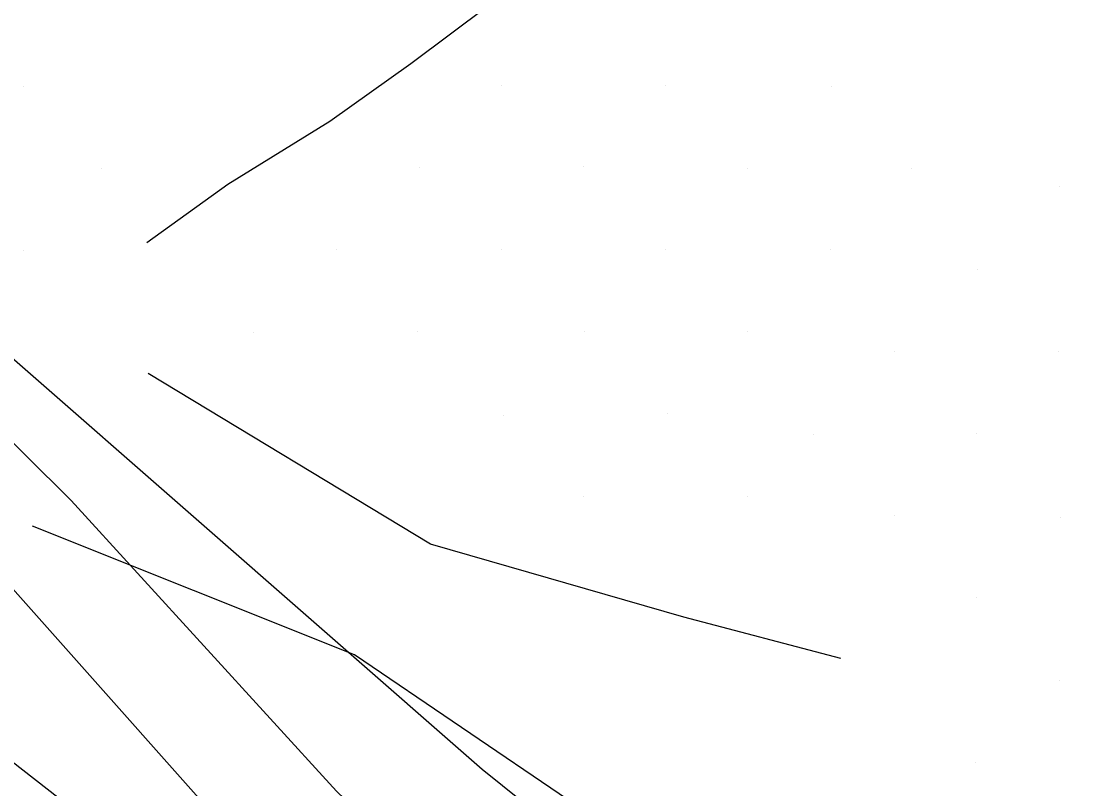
# Model space of a CAD drawing. Extents: x 1602514 to 1609837, y 863887 to 871157.
# Drawn here: x 1606691.2 to 1606829.7, y 865549.7 to 865648.6 of the extents above; entities that cross this region are included whole.
import ezdxf

# ---------------------------------------------------------------- set-up
doc = ezdxf.new("R2010")
doc.units = 0
for name, color, linetype in [('Survey-Entrances', 7, 'Continuous'), ('Survey-Ridge Lines', 7, 'Continuous'), ('Survey-Spot dirt', 7, 'Continuous'), ('Survey-Vegetation trees', 7, 'Continuous')]:
    doc.layers.add(name, color=color, linetype=linetype)

msp = doc.modelspace()

# ---------------------------------------------------------------- linework, layer by layer
at = {"layer": 'Survey-Entrances'}
for points in [[(1606585.26, 865664.88), (1606641.47, 865621.48), (1606674.21, 865593.27), (1606717.11, 865544.98), (1606748.95, 865516.78), (1606776.49, 865493.69), (1606799.48, 865480.77), (1606824.99, 865455.49), (1606864.88, 865414.68), (1606913.79, 865371.84), (1606924.6, 865361.69), (1606966.11, 865325.6), (1606991.46, 865299.1), (1607016.4, 865278.37), (1607030.86, 865269.84)], [(1606585.26, 865664.88), (1606641.47, 865621.48), (1606674.21, 865593.27), (1606717.11, 865544.98), (1606748.95, 865516.78), (1606776.49, 865493.69), (1606799.48, 865480.77), (1606824.99, 865455.49), (1606864.88, 865414.68), (1606913.79, 865371.84), (1606924.6, 865361.69), (1606966.11, 865325.6), (1606991.46, 865299.1), (1607016.4, 865278.37), (1607030.86, 865269.84)], [(1606618.1, 865655.29), (1606648.73, 865633.02), (1606673.75, 865610.5), (1606697.55, 865586.85), (1606731.76, 865549.37), (1606759.78, 865522.39), (1606787.97, 865503.61), (1606824.21, 865480.71), (1606848.36, 865459.26), (1606893.86, 865423.82), (1606931.71, 865401.63), (1606941.26, 865394.58), (1606944.51, 865383.6), (1606987.97, 865349.95), (1607034.28, 865308.49), (1607044.98, 865297.89)], [(1606618.1, 865655.29), (1606648.73, 865633.02), (1606673.75, 865610.5), (1606697.55, 865586.85), (1606731.76, 865549.37), (1606759.78, 865522.39), (1606787.97, 865503.61), (1606824.21, 865480.71), (1606848.36, 865459.26), (1606893.86, 865423.82), (1606931.71, 865401.63), (1606941.26, 865394.58), (1606944.51, 865383.6), (1606987.97, 865349.95), (1607034.28, 865308.49), (1607044.98, 865297.89)]]:
    msp.add_lwpolyline(points, dxfattribs=at)
at = {"layer": 'Survey-Ridge Lines'}
for points in [[(1606756.33, 865654.39), (1606741.32, 865643.14), (1606730.88, 865635.72), (1606717.77, 865627.59), (1606707.3, 865620.06)], [(1606756.33, 865654.39), (1606741.32, 865643.14), (1606730.88, 865635.72), (1606717.77, 865627.59), (1606707.3, 865620.06)], [(1606796.72, 865566.49), (1606776.5, 865571.79), (1606743.87, 865581.23), (1606707.48, 865603.24)], [(1606796.72, 865566.49), (1606776.5, 865571.79), (1606743.87, 865581.23), (1606707.48, 865603.24)], [(1607083.81, 865340.45), (1607008.4, 865380.91), (1606961.81, 865398.15), (1606919.2, 865418.98), (1606902.84, 865430.1), (1606876.15, 865451.14), (1606855.06, 865467.87), (1606835.68, 865497.88), (1606810.3, 865520.2), (1606791.03, 865544.95), (1606761.66, 865548.21), (1606734.09, 865566.95), (1606692.6, 865583.53)], [(1607083.81, 865340.45), (1607008.4, 865380.91), (1606961.81, 865398.15), (1606919.2, 865418.98), (1606902.84, 865430.1), (1606876.15, 865451.14), (1606855.06, 865467.87), (1606835.68, 865497.88), (1606810.3, 865520.2), (1606791.03, 865544.95), (1606761.66, 865548.21), (1606734.09, 865566.95), (1606692.6, 865583.53)]]:
    msp.add_lwpolyline(points, dxfattribs=at)
at = {"layer": 'Survey-Spot dirt'}
for p, q in [((1606691.44, 865640.2), (1606691.44, 865640.2)), ((1606691.44, 865640.2), (1606691.44, 865640.2)), ((1606753.01, 865640.36), (1606753.01, 865640.36)), ((1606753.01, 865640.36), (1606753.01, 865640.36)), ((1606774.2, 865640.36), (1606774.2, 865640.36)), ((1606774.2, 865640.36), (1606774.2, 865640.36)), ((1606795.57, 865640.16), (1606795.57, 865640.16)), ((1606795.57, 865640.16), (1606795.57, 865640.16)), ((1606701.54, 865629.68), (1606701.54, 865629.68)), ((1606701.54, 865629.68), (1606701.54, 865629.68)), ((1606742.48, 865629.79), (1606742.48, 865629.79)), ((1606742.48, 865629.79), (1606742.48, 865629.79)), ((1606763.58, 865629.91), (1606763.58, 865629.91)), ((1606763.58, 865629.91), (1606763.58, 865629.91)), ((1606784.75, 865629.69), (1606784.75, 865629.69)), ((1606784.75, 865629.69), (1606784.75, 865629.69)), ((1606805.89, 865629.68), (1606805.89, 865629.68)), ((1606805.89, 865629.68), (1606805.89, 865629.68)), ((1606824.86, 865627.34), (1606824.86, 865627.34)), ((1606824.86, 865627.34), (1606824.86, 865627.34)), ((1606731.8, 865619.2), (1606731.8, 865619.2)), ((1606731.8, 865619.2), (1606731.8, 865619.2)), ((1606752.96, 865619.23), (1606752.96, 865619.23)), ((1606752.96, 865619.23), (1606752.96, 865619.23)), ((1606774.18, 865619.18), (1606774.18, 865619.18)), ((1606774.18, 865619.18), (1606774.18, 865619.18)), ((1606795.46, 865619.18), (1606795.46, 865619.18)), ((1606795.46, 865619.18), (1606795.46, 865619.18)), ((1606691.38, 865619.14), (1606691.38, 865619.14)), ((1606691.38, 865619.14), (1606691.38, 865619.14)), ((1606814.36, 865616.69), (1606814.36, 865616.69)), ((1606814.36, 865616.69), (1606814.36, 865616.69)), ((1606721.07, 865608.53), (1606721.07, 865608.53)), ((1606721.07, 865608.53), (1606721.07, 865608.53)), ((1606742.25, 865608.64), (1606742.25, 865608.64)), ((1606742.25, 865608.64), (1606742.25, 865608.64)), ((1606763.66, 865608.62), (1606763.66, 865608.62)), ((1606763.66, 865608.62), (1606763.66, 865608.62)), ((1606784.72, 865608.61), (1606784.72, 865608.61)), ((1606784.72, 865608.61), (1606784.72, 865608.61)), ((1606803.63, 865606.06), (1606803.63, 865606.06)), ((1606803.63, 865606.06), (1606803.63, 865606.06)), ((1606824.82, 865606.05), (1606824.82, 865606.05)), ((1606824.82, 865606.05), (1606824.82, 865606.05)), ((1606753.21, 865597.79), (1606753.21, 865597.79)), ((1606753.21, 865597.79), (1606753.21, 865597.79)), ((1606774.41, 865598.06), (1606774.41, 865598.06)), ((1606774.41, 865598.06), (1606774.41, 865598.06)), ((1606793.2, 865595.34), (1606793.2, 865595.34)), ((1606793.2, 865595.34), (1606793.2, 865595.34)), ((1606814.19, 865595.44), (1606814.19, 865595.44)), ((1606814.19, 865595.44), (1606814.19, 865595.44)), ((1606763.58, 865587.39), (1606763.58, 865587.39)), ((1606763.58, 865587.39), (1606763.58, 865587.39)), ((1606784.69, 865587.37), (1606784.69, 865587.37)), ((1606784.69, 865587.37), (1606784.69, 865587.37)), ((1606803.69, 865584.85), (1606803.69, 865584.85)), ((1606803.69, 865584.85), (1606803.69, 865584.85)), ((1606825.01, 865584.72), (1606825.01, 865584.72)), ((1606825.01, 865584.72), (1606825.01, 865584.72)), ((1606814.18, 865574.38), (1606814.18, 865574.38)), ((1606814.18, 865574.38), (1606814.18, 865574.38)), ((1606824.85, 865563.62), (1606824.85, 865563.62)), ((1606824.85, 865563.62), (1606824.85, 865563.62)), ((1606814.09, 865553.13), (1606814.09, 865553.13)), ((1606814.09, 865553.13), (1606814.09, 865553.13))]:
    msp.add_line(p, q, dxfattribs=at)
at = {"layer": 'Survey-Vegetation trees'}
for points in [[(1605868.24, 866270.35), (1605917, 866264.25), (1606013.01, 866150.65), (1606159.29, 865970.73), (1606288.82, 865873.91), (1606519.68, 865754.98), (1606525.78, 865726.01), (1606624.06, 865677.98), (1606673.59, 865661.97), (1606653.02, 865637.57), (1606750.54, 865552.19), (1606932.64, 865405.81), (1606897.48, 865634.77), (1606852.53, 866057.89), (1606634.62, 866157.76), (1606377.05, 866304.34), (1606183.52, 866423.27), (1605933.61, 866558.21), (1605731.71, 866735.08)], [(1605868.24, 866270.35), (1605917, 866264.25), (1606013.01, 866150.65), (1606159.29, 865970.73), (1606288.82, 865873.91), (1606519.68, 865754.98), (1606525.78, 865726.01), (1606624.06, 865677.98), (1606673.59, 865661.97), (1606653.02, 865637.57), (1606750.54, 865552.19), (1606932.64, 865405.81), (1606897.48, 865634.77), (1606852.53, 866057.89), (1606634.62, 866157.76), (1606377.05, 866304.34), (1606183.52, 866423.27), (1605933.61, 866558.21), (1605731.71, 866735.08)], [(1606966.17, 865108.64), (1606926.01, 865368.72), (1606585.43, 865634.79), (1606394.19, 865784.98), (1606151.9, 865922.97), (1606027.71, 866037.32), (1605914.18, 866179.13), (1605665.45, 866233.32)], [(1606966.17, 865108.64), (1606926.01, 865368.72), (1606585.43, 865634.79), (1606394.19, 865784.98), (1606151.9, 865922.97), (1606027.71, 866037.32), (1605914.18, 866179.13), (1605665.45, 866233.32)]]:
    msp.add_lwpolyline(points, dxfattribs=at)

doc.saveas('drawing.dxf')
